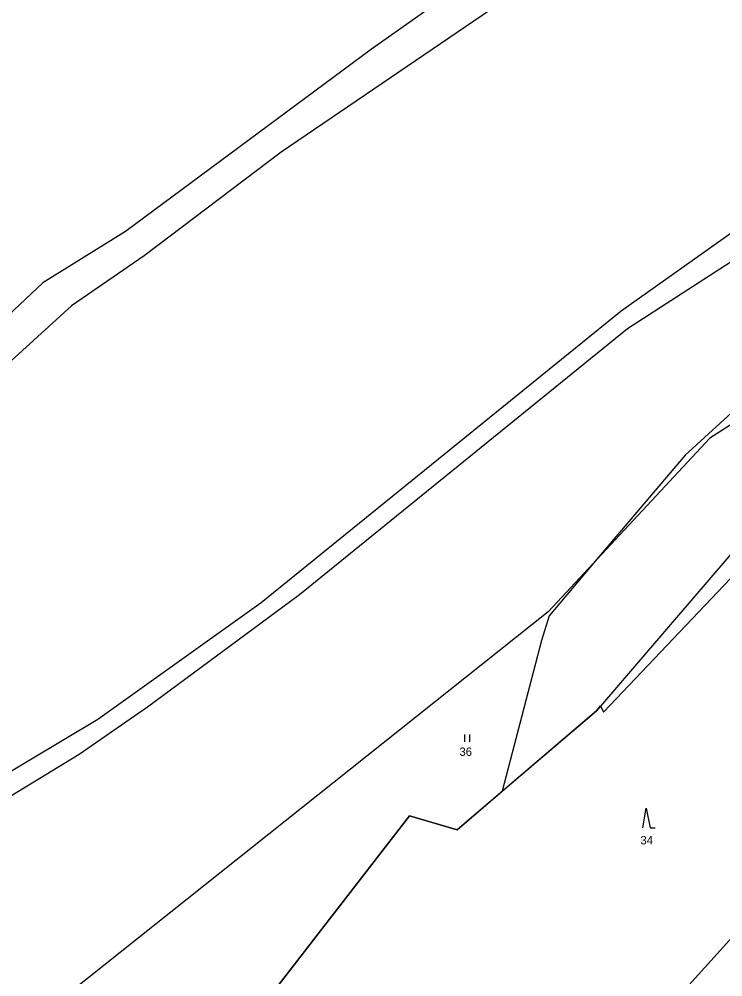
# Model space of a CAD drawing. Extents: x -547623 to -538651, y -1096714 to -1086522.
# Drawn here: x -544269.6 to -544127.4, y -1093367 to -1093173.4 of the extents above; entities that cross this region are included whole.
import ezdxf

# ---------------------------------------------------------------- set-up
doc = ezdxf.new("R2010")
doc.units = 0
for name, color, linetype in [('Vrstva 1', 7, 'Continuous'), ('Vrstva 25', 7, 'Continuous'), ('Vrstva 52', 7, 'Continuous'), ('Vrstva 86', 7, 'Continuous')]:
    doc.layers.add(name, color=color, linetype=linetype)

msp = doc.modelspace()

# ---------------------------------------------------------------- linework, layer by layer
at = {"layer": 'Vrstva 1'}
for points in [[(-544122.39, -1093125.8), (-544198.43, -1093179.43)], [(-544148.9, -1093154.11), (-544216.69, -1093200.29)], [(-544198.43, -1093179.43), (-544248.17, -1093216.33)], [(-544085.68, -1093188.27), (-544147.95, -1093232.42)], [(-544216.69, -1093200.29), (-544244.39, -1093221.2)], [(-544099.2, -1093205.29), (-544146.63, -1093235.95)], [(-544248.17, -1093216.33), (-544264.85, -1093226.71)], [(-544244.39, -1093221.2), (-544259.07, -1093231.36)], [(-544264.85, -1093226.71), (-544301.27, -1093260.9)], [(-544259.07, -1093231.36), (-544291.12, -1093260.53)], [(-544147.95, -1093232.42), (-544220.7, -1093291.38)], [(-544146.63, -1093235.95), (-544212.96, -1093289.75)], [(-544113.64, -1093247.63), (-544129.97, -1093258.1)], [(-544129.97, -1093258.1), (-544162.7, -1093293.19)], [(-544118.88, -1093273.5), (-544152.93, -1093313.23)], [(-544212.96, -1093289.75), (-544243.71, -1093312.46)], [(-544220.7, -1093291.38), (-544253.71, -1093314.94)], [(-544162.7, -1093293.19), (-544269, -1093377.84)], [(-544243.71, -1093312.46), (-544257.53, -1093322.02)], [(-544152.93, -1093313.23), (-544181.09, -1093337.29)], [(-544253.71, -1093314.94), (-544281.65, -1093331.64)], [(-544257.53, -1093322.02), (-544276.92, -1093333.82)], [(-544101.99, -1093332.99), (-544139.31, -1093374.29)], [(-544190.73, -1093334.46), (-544217.24, -1093368.77)], [(-544181.09, -1093337.29), (-544190.73, -1093334.46)]]:
    msp.add_lwpolyline(points, dxfattribs=at)
at = {"layer": 'Vrstva 25'}
for p, q in [((-544179.54, -1093319.47), (-544179.54, -1093317.97)), ((-544178.54, -1093319.47), (-544178.54, -1093317.97))]:
    msp.add_line(p, q, dxfattribs=at)
msp.add_lwpolyline([(-544143.54, -1093336.89), (-544142.84, -1093332.89), (-544142.04, -1093336.89), (-544141.04, -1093336.89)], dxfattribs=at)
at = {"layer": 'Vrstva 52'}
for points in [[(-544061, -1093203), (-544124, -1093251.5), (-544135, -1093261.5), (-544153.16, -1093282.97), (-544162.5, -1093294), (-544164, -1093299), (-544171.97, -1093329.49)], [(-544171.97, -1093329.49), (-544152.93, -1093313.23), (-544152.08, -1093312.23), (-544151.5, -1093313.5), (-544113, -1093273), (-544098, -1093264.5), (-544111, -1093250.5), (-544072.45, -1093243.04), (-544034.03, -1093235.6), (-544033.5, -1093235.5), (-544035.33, -1093240.35), (-544036.15, -1093242.52), (-544054.36, -1093284.2), (-544057, -1093288)], [(-544057, -1093288), (-544096, -1093327), (-544101.99, -1093332.99), (-544139.31, -1093374.29), (-544157.13, -1093411.58), (-544155.55, -1093413.34), (-544172, -1093446), (-544180.81, -1093451.47), (-544187.76, -1093455.8), (-544191.69, -1093456.63), (-544195.24, -1093454.03), (-544200.97, -1093449.83), (-544226, -1093431.5)], [(-544226, -1093431.5), (-544235.5, -1093421), (-544241.5, -1093408), (-544247.02, -1093401.22), (-544233.35, -1093392.09), (-544217.24, -1093368.77), (-544190.73, -1093334.46), (-544181.09, -1093337.29), (-544171.97, -1093329.49)]]:
    msp.add_lwpolyline(points, dxfattribs=at)

# ---------------------------------------------------------------- texts
at = {"layer": 'Vrstva 86'}
for s, p in [('36', (-544180.61, -1093322.33)), ('34', (-544144.02, -1093340.22))]:
    msp.add_text(s, height=1.7, dxfattribs=at).set_placement(p)

doc.saveas('drawing.dxf')
